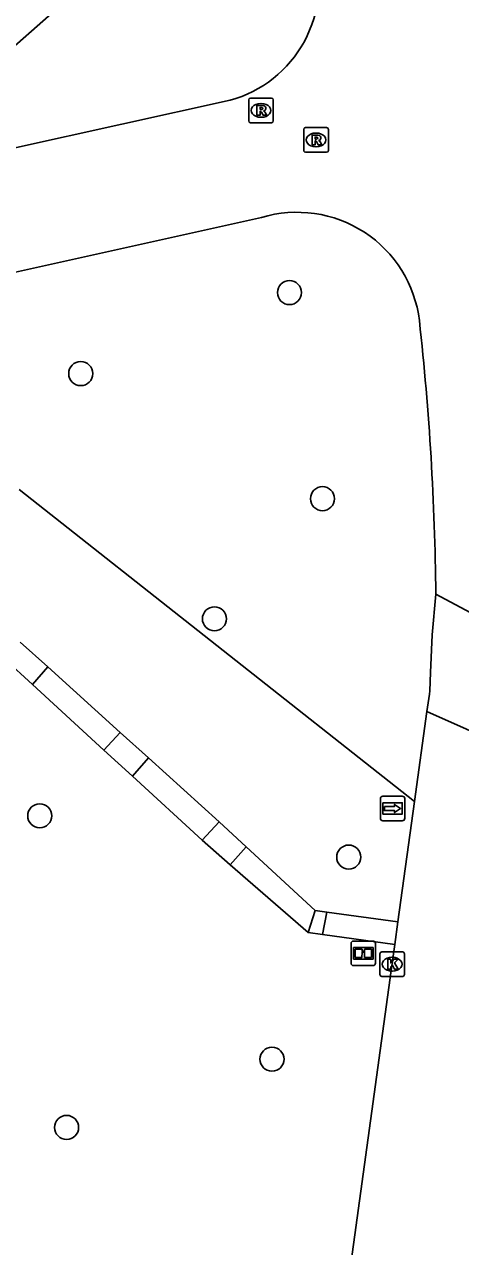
# Model space of a CAD drawing. Extents: x 160806 to 161707, y 383697 to 384148.
# Drawn here: x 161270.67 to 161288.39, y 383818.32 to 383868.03 of the extents above; entities that cross this region are included whole.
import ezdxf

# ---------------------------------------------------------------- set-up
doc = ezdxf.new("R2010")
doc.units = 0
for name, color, linetype in [('IMGEO_Boom', 7, 'Continuous'), ('IMGEO_Fietspad_open', 7, 'Continuous'), ('IMGEO_Informatiebord', 7, 'Continuous'), ('IMGEO_Kolk', 7, 'Continuous'), ('IMGEO_Muur', 7, 'Continuous'), ('IMGEO_Rioolput', 7, 'Continuous'), ('IMGEO_Voetpad_op_trap', 7, 'Continuous'), ('IMGEO_Voetpad_open', 7, 'Continuous'), ('IMGEO_Wegwijzer', 7, 'Continuous')]:
    doc.layers.add(name, color=color, linetype=linetype)

msp = doc.modelspace()

# ---------------------------------------------------------------- linework, layer by layer
at = {"layer": 'IMGEO_Boom'}
for centre in [(161281.436, 383857.125), (161272.952, 383853.829), (161282.777, 383848.742), (161278.387, 383843.855), (161271.288, 383835.843), (161283.844, 383834.163), (161280.725, 383825.942), (161272.379, 383823.166)]:
    msp.add_circle(centre, 0.489, dxfattribs=at)
at = {"layer": 'IMGEO_Fietspad_open'}
for points in [[(161270.218, 383863.006), (161279.019, 383864.95)], [(161270.301, 383857.961), (161280.293, 383860.179)], [(161287.383, 383844.857), (161292.402, 383842.173)], [(161287.024, 383840.083), (161286.521, 383836.429)], [(161291.85, 383837.936), (161287.024, 383840.083)], [(161286.521, 383836.429), (161285.845, 383831.524)], [(161285.845, 383831.524), (161285.72, 383830.612)], [(161285.72, 383830.612), (161285.573, 383829.546), (161280.045, 383789.307), (161279.962, 383788.923)]]:
    msp.add_lwpolyline(points, dxfattribs=at)
for centre, radius, start, end in [((161277.73, 383869.679), 4.902, 285.2482, 17.8316), ((161281.742, 383855.384), 5.009, 6.8911, 106.8144), ((161175.314, 383843.714), 112.075, 0.5845, 6.28604)]:
    msp.add_arc(centre, radius, start, end, dxfattribs=at)
at = {"layer": 'IMGEO_Informatiebord'}
for p, q in [((161284.041, 383830.749), (161284.831, 383830.749)), ((161284.831, 383830.749), (161284.041, 383830.749)), ((161283.941, 383829.849), (161283.941, 383830.649)), ((161283.941, 383830.649), (161283.941, 383829.849)), ((161284.931, 383830.649), (161284.931, 383829.849)), ((161284.931, 383829.849), (161284.931, 383830.649)), ((161284.831, 383829.749), (161284.041, 383829.749)), ((161284.041, 383829.749), (161284.831, 383829.749))]:
    msp.add_line(p, q, dxfattribs=at)
for points in [[(161284.042, 383830.481), (161284.83, 383830.481), (161284.83, 383830.017), (161284.042, 383830.017), (161284.042, 383830.481)], [(161284.107, 383830.416), (161284.107, 383830.082), (161284.382, 383830.082), (161284.383, 383830.295), (161284.487, 383830.296), (161284.488, 383830.082), (161284.765, 383830.082), (161284.765, 383830.416), (161284.489, 383830.416), (161284.489, 383830.336), (161284.383, 383830.336), (161284.383, 383830.416), (161284.107, 383830.416)]]:
    msp.add_lwpolyline(points, dxfattribs=at)
for centre, start, end in [((161284.041, 383830.649), 90, 180), ((161284.041, 383830.649), 90, 180), ((161284.831, 383830.649), 0, 90), ((161284.831, 383830.649), 360, 90), ((161284.041, 383829.849), 180, 270), ((161284.041, 383829.849), 180, 270), ((161284.831, 383829.849), 270, 0), ((161284.831, 383829.849), 270, 0)]:
    msp.add_arc(centre, 0.1, start, end, dxfattribs=at)
at = {"layer": 'IMGEO_Kolk'}
for p, q in [((161285.109, 383829.381), (161285.109, 383830.233)), ((161285.184, 383830.307), (161286.036, 383830.307)), ((161286.11, 383830.233), (161286.11, 383829.381)), ((161285.597, 383830.087), (161285.622, 383830.087)), ((161286.036, 383829.307), (161285.184, 383829.307)), ((161285.62, 383829.527), (161285.595, 383829.527))]:
    msp.add_line(p, q, dxfattribs=at)
for points in [[(161285.109, 383829.381), (161285.109, 383830.233)], [(161285.184, 383830.307), (161286.036, 383830.307)], [(161286.11, 383830.233), (161286.11, 383829.381)], [(161285.43, 383830.007), (161285.553, 383830.007), (161285.553, 383829.856), (161285.683, 383830.007), (161285.847, 383830.007), (161285.701, 383829.856), (161285.854, 383829.607), (161285.702, 383829.607), (161285.617, 383829.771), (161285.553, 383829.704), (161285.553, 383829.607), (161285.43, 383829.607), (161285.43, 383830.007)], [(161286.036, 383829.307), (161285.184, 383829.307)]]:
    msp.add_lwpolyline(points, dxfattribs=at)
for centre, start, end in [((161285.186, 383830.231), 91.552, 178.448), ((161285.186, 383830.231), 91.552, 178.448), ((161286.034, 383830.231), 1.552, 88.448), ((161286.034, 383830.231), 1.552, 88.448), ((161285.186, 383829.383), 181.552, 268.448), ((161285.186, 383829.383), 181.552, 268.448), ((161286.034, 383829.383), 271.552, 358.448), ((161286.034, 383829.383), 271.552, 358.448)]:
    msp.add_arc(centre, 0.0765, start, end, dxfattribs=at)
for centre, major_axis, ratio, start_param, end_param in [((161285.596, 383829.807), (-0.387, 0.002), 0.722429, 4.712389, 7.853982), ((161285.621, 383829.807), (-0.39, 0.002), 0.717154, 1.570796, 4.712389)]:
    msp.add_ellipse(centre, major_axis=major_axis, ratio=ratio, start_param=start_param, end_param=end_param, dxfattribs=at)
at = {"layer": 'IMGEO_Muur'}
msp.add_lwpolyline([(161281.046, 383872.599), (161273.933, 383870.406), (161270.154, 383867.048)], dxfattribs=at)
at = {"layer": 'IMGEO_Rioolput'}
for p, q in [((161279.853, 383865.037), (161280.705, 383865.037)), ((161279.778, 383864.111), (161279.778, 383864.963)), ((161280.266, 383864.817), (161280.291, 383864.817)), ((161280.779, 383864.963), (161280.779, 383864.111)), ((161280.705, 383864.037), (161279.853, 383864.037)), ((161280.289, 383864.257), (161280.264, 383864.257)), ((161282.016, 383862.909), (161282.016, 383863.761)), ((161282.091, 383863.835), (161282.943, 383863.835)), ((161282.504, 383863.615), (161282.529, 383863.615)), ((161283.017, 383863.761), (161283.017, 383862.909)), ((161282.527, 383863.055), (161282.502, 383863.055)), ((161282.943, 383862.835), (161282.091, 383862.835))]:
    msp.add_line(p, q, dxfattribs=at)
for points in [[(161279.853, 383865.037), (161280.705, 383865.037)], [(161279.778, 383864.111), (161279.778, 383864.963)], [(161280.367, 383864.735), (161280.115, 383864.737), (161280.115, 383864.337)], [(161280.293, 383864.656), (161280.239, 383864.656), (161280.239, 383864.575)], [(161280.239, 383864.575), (161280.291, 383864.575)], [(161280.779, 383864.963), (161280.779, 383864.111)], [(161280.705, 383864.037), (161279.853, 383864.037)], [(161280.115, 383864.337), (161280.239, 383864.337), (161280.239, 383864.499), (161280.25, 383864.499)], [(161280.297, 383864.47), (161280.368, 383864.337), (161280.508, 383864.337), (161280.443, 383864.463)], [(161282.016, 383862.909), (161282.016, 383863.761)], [(161282.091, 383863.835), (161282.943, 383863.835)], [(161283.017, 383863.761), (161283.017, 383862.909)], [(161282.605, 383863.533), (161282.353, 383863.535), (161282.353, 383863.135)], [(161282.353, 383863.135), (161282.477, 383863.135), (161282.477, 383863.297), (161282.488, 383863.297)], [(161282.531, 383863.454), (161282.477, 383863.454), (161282.477, 383863.373)], [(161282.477, 383863.373), (161282.529, 383863.373)], [(161282.535, 383863.268), (161282.606, 383863.135), (161282.746, 383863.135), (161282.681, 383863.261)], [(161282.943, 383862.835), (161282.091, 383862.835)]]:
    msp.add_lwpolyline(points, dxfattribs=at)
for centre, radius, start, end in [((161279.855, 383864.961), 0.0765, 91.552, 178.448), ((161279.855, 383864.961), 0.0765, 91.552, 178.448), ((161280.703, 383864.961), 0.0765, 1.552, 88.448), ((161280.703, 383864.961), 0.0765, 1.552, 88.448), ((161280.275, 383864.764), 0.19, 274.7715, 282.9687), ((161280.299, 383864.56), 0.0964, 77.0061, 93.1865), ((161280.313, 383864.617), 0.0378, 276.6634, 79.6772), ((161280.366, 383864.625), 0.109, 350.3612, 89.416), ((161280.364, 383864.625), 0.112, 277.5842, 350.9817), ((161279.855, 383864.113), 0.0765, 181.552, 268.448), ((161279.855, 383864.113), 0.0765, 181.552, 268.448), ((161280.249, 383864.446), 0.0533, 26.0293, 88.6989), ((161280.348, 383864.41), 0.108, 29.5134, 73.7905), ((161280.703, 383864.113), 0.0765, 271.552, 358.448), ((161280.703, 383864.113), 0.0765, 271.552, 358.448), ((161282.093, 383863.759), 0.0765, 91.552, 178.448), ((161282.093, 383863.759), 0.0765, 91.552, 178.448), ((161282.941, 383863.759), 0.0765, 1.552, 88.448), ((161282.941, 383863.759), 0.0765, 1.552, 88.448), ((161282.487, 383863.244), 0.0533, 26.0293, 88.6989), ((161282.513, 383863.562), 0.19, 274.7715, 282.9687), ((161282.537, 383863.358), 0.0964, 77.0061, 93.1865), ((161282.551, 383863.415), 0.0378, 276.6634, 79.6772), ((161282.604, 383863.423), 0.109, 350.3612, 89.416), ((161282.602, 383863.423), 0.112, 277.5842, 350.9817), ((161282.586, 383863.208), 0.108, 29.5134, 73.7905), ((161282.093, 383862.911), 0.0765, 181.552, 268.448), ((161282.093, 383862.911), 0.0765, 181.552, 268.448), ((161282.941, 383862.911), 0.0765, 271.552, 358.448), ((161282.941, 383862.911), 0.0765, 271.552, 358.448)]:
    msp.add_arc(centre, radius, start, end, dxfattribs=at)
for centre, major_axis, ratio, start_param, end_param in [((161280.265, 383864.537), (-0.387, 0.002), 0.722429, 4.712389, 7.853982), ((161280.29, 383864.537), (-0.39, 0.002), 0.717154, 1.570796, 4.712389), ((161282.503, 383863.335), (-0.387, 0.002), 0.722429, 4.712389, 7.853982), ((161282.528, 383863.335), (-0.39, 0.002), 0.717154, 1.570796, 4.712389)]:
    msp.add_ellipse(centre, major_axis=major_axis, ratio=ratio, start_param=start_param, end_param=end_param, dxfattribs=at)
at = {"layer": 'IMGEO_Voetpad_op_trap'}
for points in [[(161270.497, 383842.905), (161271.613, 383841.896)], [(161270.998, 383841.18), (161269.871, 383842.215)], [(161274.557, 383839.233), (161275.705, 383838.195)], [(161275.054, 383837.451), (161273.893, 383838.518)], [(161278.582, 383835.592), (161279.67, 383834.586)], [(161279.029, 383833.852), (161277.886, 383834.847)], [(161282.478, 383831.988), (161282.959, 383831.922)], [(161282.776, 383831.018), (161282.194, 383831.098)]]:
    msp.add_lwpolyline(points, dxfattribs=at)
at = {"layer": 'IMGEO_Voetpad_open'}
for points in [[(161286.521, 383836.429), (161270.445, 383849.119)], [(161287.383, 383844.857), (161287.228, 383843.199), (161287.167, 383841.668), (161287.138, 383840.922), (161287.12, 383840.789), (161287.024, 383840.083)], [(161271.613, 383841.896), (161270.998, 383841.18)], [(161271.613, 383841.896), (161274.557, 383839.233)], [(161273.893, 383838.518), (161270.998, 383841.18)], [(161274.557, 383839.233), (161273.893, 383838.518)], [(161275.705, 383838.195), (161275.054, 383837.451)], [(161275.705, 383838.195), (161278.582, 383835.592)], [(161277.886, 383834.847), (161275.054, 383837.451)], [(161277.886, 383834.847), (161278.582, 383835.592)], [(161279.67, 383834.586), (161279.029, 383833.852)], [(161279.67, 383834.586), (161282.478, 383831.988)], [(161282.194, 383831.098), (161279.029, 383833.852)], [(161282.194, 383831.098), (161282.478, 383831.988)], [(161282.959, 383831.922), (161282.776, 383831.018)], [(161282.959, 383831.922), (161285.845, 383831.524)], [(161285.72, 383830.612), (161282.776, 383831.018)]]:
    msp.add_lwpolyline(points, dxfattribs=at)
at = {"layer": 'IMGEO_Wegwijzer'}
for p, q in [((161285.13, 383835.742), (161285.13, 383836.542)), ((161285.13, 383836.542), (161285.13, 383835.742)), ((161285.23, 383836.642), (161286.02, 383836.642)), ((161286.02, 383836.642), (161285.23, 383836.642)), ((161286.12, 383836.542), (161286.12, 383835.742)), ((161286.12, 383835.742), (161286.12, 383836.542)), ((161286.02, 383835.642), (161285.23, 383835.642)), ((161285.23, 383835.642), (161286.02, 383835.642))]:
    msp.add_line(p, q, dxfattribs=at)
for points in [[(161285.231, 383836.374), (161286.019, 383836.374), (161286.019, 383835.91), (161285.231, 383835.91), (161285.231, 383836.374)], [(161285.296, 383836.226), (161285.296, 383836.142), (161285.296, 383836.058), (161285.707, 383836.058), (161285.707, 383835.975), (161285.954, 383836.142), (161285.707, 383836.309), (161285.707, 383836.226), (161285.296, 383836.226)]]:
    msp.add_lwpolyline(points, dxfattribs=at)
for centre, start, end in [((161285.23, 383836.542), 90, 180), ((161285.23, 383836.542), 90, 180), ((161286.02, 383836.542), 0, 90), ((161286.02, 383836.542), 360, 90), ((161285.23, 383835.742), 180, 270), ((161285.23, 383835.742), 180, 270), ((161286.02, 383835.742), 270, 0), ((161286.02, 383835.742), 270, 0)]:
    msp.add_arc(centre, 0.1, start, end, dxfattribs=at)

doc.saveas('drawing.dxf')
